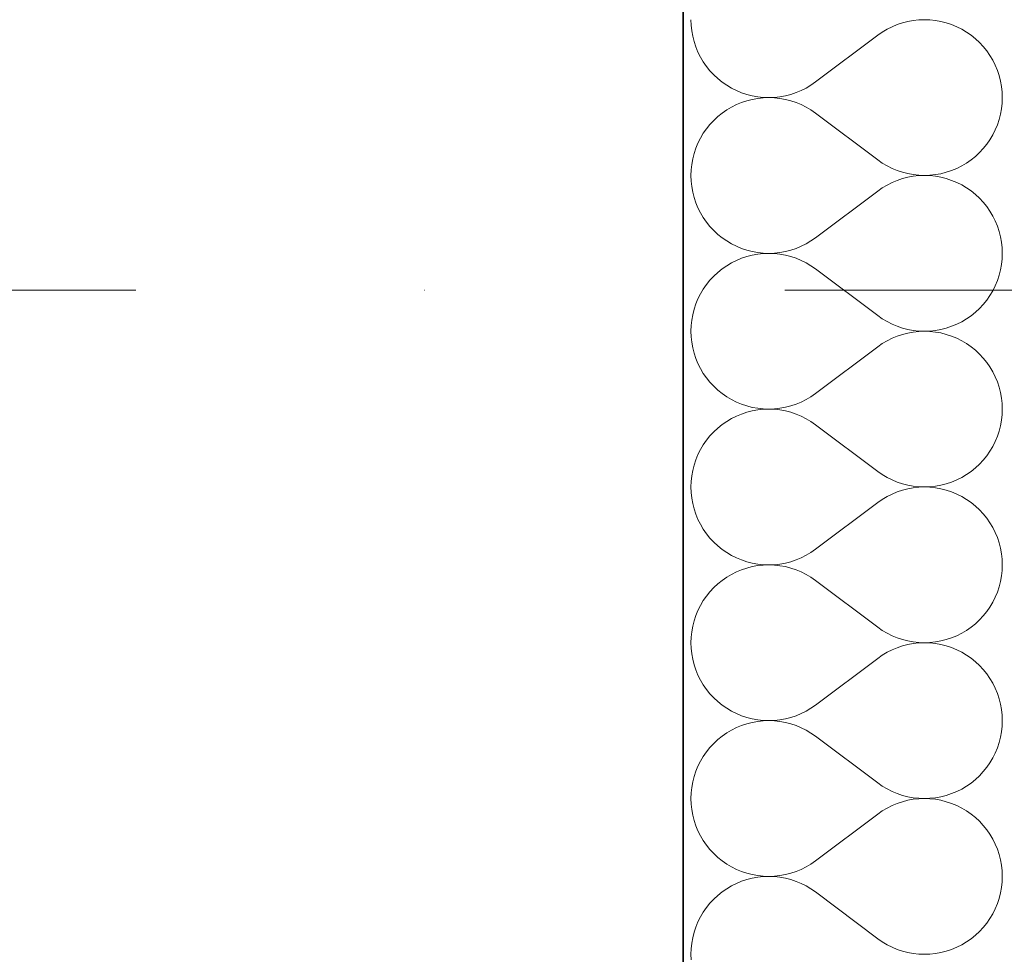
# Model space of a CAD drawing. Header units: millimetres. Extents: x -1465 to 393277, y -3788 to 454312.
# Tile 864 of 958: x 348398 to 348880, y 363926 to 364383. Entities that reach past the tile are written whole.
import ezdxf

# ---------------------------------------------------------------- set-up
doc = ezdxf.new("R2010")
doc.units = ezdxf.units.MM
doc.linetypes.add('Kropki i Kreski', pattern=[6.702778, 3.527778, -1.763889, 0, -1.411111])
doc.layers.add('- A - ocieplenie', color=8, linetype='Continuous')
doc.layers.add('Konstrukcja - Siatka mod', color=8, linetype='Continuous')

# ---------------------------------------------------------------- blocks, each defined once
blk = doc.blocks.new('*X29')
at = {"layer": '- A - ocieplenie', "linetype": 'Continuous', "lineweight": 13, "ltscale": 100}
for p, q in [((19781.28, 390794.99), (19781.38, 390792.27)), ((19781.38, 390792.27), (19781.67, 390789.57)), ((19882.23, 390792.58), (19879.72, 390791.54)), ((19884.81, 390793.44), (19882.23, 390792.58)), ((19887.45, 390794.12), (19884.81, 390793.44)), ((19890.12, 390794.6), (19887.45, 390794.12)), ((19892.83, 390794.89), (19890.12, 390794.6)), ((19895.55, 390794.99), (19892.83, 390794.89)), ((19898.27, 390794.9), (19895.55, 390794.99)), ((19900.97, 390794.61), (19898.27, 390794.9)), ((19903.65, 390794.13), (19900.97, 390794.61)), ((19906.28, 390793.45), (19903.65, 390794.13)), ((19908.87, 390792.6), (19906.28, 390793.45)), ((19911.38, 390791.56), (19908.87, 390792.6)), ((19781.67, 390789.57), (19782.16, 390786.89)), ((19872.71, 390787.37), (19842.24, 390764.52)), ((19874.95, 390788.93), (19872.71, 390787.37)), ((19877.29, 390790.32), (19874.95, 390788.93)), ((19879.72, 390791.54), (19877.29, 390790.32)), ((19913.81, 390790.34), (19911.38, 390791.56)), ((19916.15, 390788.95), (19913.81, 390790.34)), ((19918.39, 390787.4), (19916.15, 390788.95)), ((19920.51, 390785.7), (19918.39, 390787.4)), ((19782.16, 390786.89), (19782.83, 390784.26)), ((19782.83, 390784.26), (19783.69, 390781.67)), ((19922.5, 390783.84), (19920.51, 390785.7)), ((19924.35, 390781.85), (19922.5, 390783.84)), ((19783.69, 390781.67), (19784.73, 390779.16)), ((19784.73, 390779.16), (19785.95, 390776.73)), ((19926.06, 390779.73), (19924.35, 390781.85)), ((19927.61, 390777.5), (19926.06, 390779.73)), ((19929, 390775.16), (19927.61, 390777.5)), ((19785.95, 390776.73), (19787.34, 390774.39)), ((19787.34, 390774.39), (19788.89, 390772.15)), ((19930.22, 390772.73), (19929, 390775.16)), ((19931.26, 390770.22), (19930.22, 390772.73)), ((19788.89, 390772.15), (19790.6, 390770.04)), ((19790.6, 390770.04), (19792.45, 390768.05)), ((19792.45, 390768.05), (19794.44, 390766.19)), ((19932.12, 390767.63), (19931.26, 390770.22)), ((19794.44, 390766.19), (19796.56, 390764.49)), ((19796.56, 390764.49), (19798.8, 390762.94)), ((19798.8, 390762.94), (19801.14, 390761.55)), ((19837.67, 390761.57), (19840, 390762.96)), ((19840, 390762.96), (19842.24, 390764.52)), ((19932.79, 390765), (19932.12, 390767.63)), ((19933.28, 390762.32), (19932.79, 390765)), ((19801.14, 390761.55), (19803.57, 390760.33)), ((19803.57, 390760.33), (19806.08, 390759.29)), ((19806.08, 390759.29), (19808.67, 390758.43)), ((19808.67, 390758.43), (19811.3, 390757.76)), ((19827.51, 390757.77), (19830.14, 390758.45)), ((19830.14, 390758.45), (19832.72, 390759.31)), ((19832.72, 390759.31), (19835.23, 390760.35)), ((19835.23, 390760.35), (19837.67, 390761.57)), ((19933.57, 390759.62), (19933.28, 390762.32)), ((19933.67, 390756.9), (19933.57, 390759.62)), ((19803.57, 390753.46), (19801.14, 390752.25)), ((19806.08, 390754.5), (19803.57, 390753.46)), ((19808.67, 390755.36), (19806.08, 390754.5)), ((19811.3, 390756.03), (19808.67, 390755.36)), ((19811.3, 390757.76), (19813.98, 390757.28)), ((19813.98, 390756.51), (19811.3, 390756.03)), ((19813.98, 390757.28), (19816.69, 390756.99)), ((19816.69, 390756.8), (19813.98, 390756.51)), ((19816.69, 390756.99), (19819.4, 390756.9)), ((19819.4, 390756.9), (19816.69, 390756.8)), ((19819.4, 390756.9), (19822.12, 390757)), ((19822.12, 390756.8), (19819.4, 390756.9)), ((19822.12, 390757), (19824.83, 390757.29)), ((19824.83, 390756.51), (19822.12, 390756.8)), ((19824.83, 390757.29), (19827.51, 390757.77)), ((19827.51, 390756.02), (19824.83, 390756.51)), ((19830.14, 390755.35), (19827.51, 390756.02)), ((19832.72, 390754.48), (19830.14, 390755.35)), ((19835.23, 390753.44), (19832.72, 390754.48)), ((19837.67, 390752.22), (19835.23, 390753.44)), ((19933.28, 390751.47), (19933.57, 390754.18)), ((19933.57, 390754.18), (19933.67, 390756.9)), ((19796.56, 390749.31), (19794.44, 390747.6)), ((19798.8, 390750.86), (19796.56, 390749.31)), ((19801.14, 390752.25), (19798.8, 390750.86)), ((19840, 390750.83), (19837.67, 390752.22)), ((19842.24, 390749.28), (19840, 390750.83)), ((19872.71, 390726.42), (19842.24, 390749.28)), ((19932.12, 390746.16), (19932.79, 390748.8)), ((19932.79, 390748.8), (19933.28, 390751.47)), ((19790.6, 390743.76), (19788.89, 390741.64)), ((19792.45, 390745.75), (19790.6, 390743.76)), ((19794.44, 390747.6), (19792.45, 390745.75)), ((19930.22, 390741.07), (19931.26, 390743.58)), ((19931.26, 390743.58), (19932.12, 390746.16)), ((19787.34, 390739.41), (19785.95, 390737.07)), ((19788.89, 390741.64), (19787.34, 390739.41)), ((19929, 390738.63), (19930.22, 390741.07)), ((19784.73, 390734.63), (19783.69, 390732.12)), ((19785.95, 390737.07), (19784.73, 390734.63)), ((19924.35, 390731.94), (19926.06, 390734.06)), ((19926.06, 390734.06), (19927.61, 390736.29)), ((19927.61, 390736.29), (19929, 390738.63)), ((19782.83, 390729.54), (19782.16, 390726.9)), ((19783.69, 390732.12), (19782.83, 390729.54)), ((19920.51, 390728.1), (19922.5, 390729.95)), ((19922.5, 390729.95), (19924.35, 390731.94)), ((19782.16, 390726.9), (19781.67, 390724.23)), ((19872.71, 390726.42), (19874.95, 390724.87)), ((19874.95, 390724.87), (19877.29, 390723.48)), ((19913.81, 390723.45), (19916.15, 390724.84)), ((19916.15, 390724.84), (19918.39, 390726.39)), ((19918.39, 390726.39), (19920.51, 390728.1)), ((19781.38, 390721.52), (19781.28, 390718.8)), ((19781.67, 390724.23), (19781.38, 390721.52)), ((19877.29, 390723.48), (19879.72, 390722.26)), ((19879.72, 390722.26), (19882.23, 390721.21)), ((19882.23, 390721.21), (19884.81, 390720.35)), ((19884.81, 390720.35), (19887.45, 390719.68)), ((19887.45, 390719.68), (19890.12, 390719.19)), ((19900.97, 390719.19), (19903.65, 390719.67)), ((19903.65, 390719.67), (19906.28, 390720.34)), ((19906.28, 390720.34), (19908.87, 390721.2)), ((19908.87, 390721.2), (19911.38, 390722.24)), ((19911.38, 390722.24), (19913.81, 390723.45)), ((19781.28, 390718.8), (19781.38, 390716.08)), ((19781.38, 390716.08), (19781.67, 390713.38)), ((19879.72, 390715.35), (19877.29, 390714.13)), ((19882.23, 390716.39), (19879.72, 390715.35)), ((19884.81, 390717.25), (19882.23, 390716.39)), ((19887.45, 390717.93), (19884.81, 390717.25)), ((19890.12, 390718.41), (19887.45, 390717.93)), ((19890.12, 390719.19), (19892.83, 390718.9)), ((19892.83, 390718.7), (19890.12, 390718.41)), ((19892.83, 390718.9), (19895.55, 390718.8)), ((19895.55, 390718.8), (19892.83, 390718.7)), ((19895.55, 390718.8), (19898.27, 390718.9)), ((19898.27, 390718.71), (19895.55, 390718.8)), ((19898.27, 390718.9), (19900.97, 390719.19)), ((19900.97, 390718.42), (19898.27, 390718.71)), ((19903.65, 390717.94), (19900.97, 390718.42)), ((19906.28, 390717.26), (19903.65, 390717.94)), ((19908.87, 390716.41), (19906.28, 390717.26)), ((19911.38, 390715.37), (19908.87, 390716.41)), ((19913.81, 390714.15), (19911.38, 390715.37)), ((19781.67, 390713.38), (19782.16, 390710.7)), ((19782.16, 390710.7), (19782.83, 390708.06)), ((19872.71, 390711.18), (19842.24, 390688.33)), ((19874.95, 390712.74), (19872.71, 390711.18)), ((19877.29, 390714.13), (19874.95, 390712.74)), ((19916.15, 390712.76), (19913.81, 390714.15)), ((19918.39, 390711.21), (19916.15, 390712.76)), ((19920.51, 390709.51), (19918.39, 390711.21)), ((19782.83, 390708.06), (19783.69, 390705.48)), ((19783.69, 390705.48), (19784.73, 390702.97)), ((19922.5, 390707.65), (19920.51, 390709.51)), ((19924.35, 390705.66), (19922.5, 390707.65)), ((19926.06, 390703.54), (19924.35, 390705.66)), ((19784.73, 390702.97), (19785.95, 390700.54)), ((19785.95, 390700.54), (19787.34, 390698.2)), ((19927.61, 390701.31), (19926.06, 390703.54)), ((19929, 390698.97), (19927.61, 390701.31)), ((19787.34, 390698.2), (19788.89, 390695.96)), ((19788.89, 390695.96), (19790.6, 390693.85)), ((19930.22, 390696.54), (19929, 390698.97)), ((19931.26, 390694.02), (19930.22, 390696.54)), ((19790.6, 390693.85), (19792.45, 390691.86)), ((19792.45, 390691.86), (19794.44, 390690)), ((19932.12, 390691.44), (19931.26, 390694.02)), ((19932.79, 390688.81), (19932.12, 390691.44)), ((19794.44, 390690), (19796.56, 390688.3)), ((19796.56, 390688.3), (19798.8, 390686.75)), ((19798.8, 390686.75), (19801.14, 390685.36)), ((19837.67, 390685.38), (19840, 390686.77)), ((19840, 390686.77), (19842.24, 390688.33)), ((19933.28, 390686.13), (19932.79, 390688.81)), ((19933.57, 390683.43), (19933.28, 390686.13)), ((19801.14, 390685.36), (19803.57, 390684.14)), ((19803.57, 390684.14), (19806.08, 390683.1)), ((19806.08, 390683.1), (19808.67, 390682.24)), ((19808.67, 390682.24), (19811.3, 390681.57)), ((19811.3, 390681.57), (19813.98, 390681.09)), ((19813.98, 390681.09), (19816.69, 390680.8)), ((19822.12, 390680.81), (19824.83, 390681.1)), ((19824.83, 390681.1), (19827.51, 390681.58)), ((19827.51, 390681.58), (19830.14, 390682.26)), ((19830.14, 390682.26), (19832.72, 390683.12)), ((19832.72, 390683.12), (19835.23, 390684.16)), ((19835.23, 390684.16), (19837.67, 390685.38)), ((19933.67, 390680.71), (19933.57, 390683.43)), ((19803.57, 390677.27), (19801.14, 390676.05)), ((19806.08, 390678.31), (19803.57, 390677.27)), ((19808.67, 390679.17), (19806.08, 390678.31)), ((19811.3, 390679.84), (19808.67, 390679.17)), ((19813.98, 390680.32), (19811.3, 390679.84)), ((19816.69, 390680.61), (19813.98, 390680.32)), ((19816.69, 390680.8), (19819.4, 390680.71)), ((19819.4, 390680.71), (19816.69, 390680.61)), ((19819.4, 390680.71), (19822.12, 390680.81)), ((19822.12, 390680.61), (19819.4, 390680.71)), ((19824.83, 390680.31), (19822.12, 390680.61)), ((19827.51, 390679.83), (19824.83, 390680.31)), ((19830.14, 390679.16), (19827.51, 390679.83)), ((19832.72, 390678.29), (19830.14, 390679.16)), ((19835.23, 390677.25), (19832.72, 390678.29)), ((19837.67, 390676.03), (19835.23, 390677.25)), ((19933.28, 390675.28), (19933.57, 390677.99)), ((19933.57, 390677.99), (19933.67, 390680.71)), ((19794.44, 390671.41), (19792.45, 390669.56)), ((19796.56, 390673.12), (19794.44, 390671.41)), ((19798.8, 390674.67), (19796.56, 390673.12)), ((19801.14, 390676.05), (19798.8, 390674.67)), ((19840, 390674.64), (19837.67, 390676.03)), ((19842.24, 390673.09), (19840, 390674.64)), ((19872.71, 390650.23), (19842.24, 390673.09)), ((19932.12, 390669.97), (19932.79, 390672.61)), ((19932.79, 390672.61), (19933.28, 390675.28)), ((19790.6, 390667.57), (19788.89, 390665.45)), ((19792.45, 390669.56), (19790.6, 390667.57)), ((19930.22, 390664.88), (19931.26, 390667.39)), ((19931.26, 390667.39), (19932.12, 390669.97)), ((19787.34, 390663.21), (19785.95, 390660.88)), ((19788.89, 390665.45), (19787.34, 390663.21)), ((19927.61, 390660.1), (19929, 390662.44)), ((19929, 390662.44), (19930.22, 390664.88)), ((19784.73, 390658.44), (19783.69, 390655.93)), ((19785.95, 390660.88), (19784.73, 390658.44)), ((19924.35, 390655.75), (19926.06, 390657.87)), ((19926.06, 390657.87), (19927.61, 390660.1)), ((19782.83, 390653.35), (19782.16, 390650.71)), ((19783.69, 390655.93), (19782.83, 390653.35)), ((19920.51, 390651.91), (19922.5, 390653.76)), ((19922.5, 390653.76), (19924.35, 390655.75)), ((19781.67, 390648.03), (19781.38, 390645.33)), ((19782.16, 390650.71), (19781.67, 390648.03)), ((19872.71, 390650.23), (19874.95, 390648.68)), ((19874.95, 390648.68), (19877.29, 390647.29)), ((19877.29, 390647.29), (19879.72, 390646.07)), ((19911.38, 390646.05), (19913.81, 390647.26)), ((19913.81, 390647.26), (19916.15, 390648.65)), ((19916.15, 390648.65), (19918.39, 390650.2)), ((19918.39, 390650.2), (19920.51, 390651.91)), ((19781.38, 390645.33), (19781.28, 390642.61)), ((19781.28, 390642.61), (19781.38, 390639.89)), ((19879.72, 390646.07), (19882.23, 390645.02)), ((19882.23, 390645.02), (19884.81, 390644.16)), ((19884.81, 390644.16), (19887.45, 390643.49)), ((19887.45, 390643.49), (19890.12, 390643)), ((19890.12, 390643), (19892.83, 390642.71)), ((19892.83, 390642.51), (19890.12, 390642.22)), ((19892.83, 390642.71), (19895.55, 390642.61)), ((19895.55, 390642.61), (19892.83, 390642.51)), ((19895.55, 390642.61), (19898.27, 390642.71)), ((19898.27, 390642.52), (19895.55, 390642.61)), ((19898.27, 390642.71), (19900.97, 390643)), ((19900.97, 390642.23), (19898.27, 390642.52)), ((19900.97, 390643), (19903.65, 390643.48)), ((19903.65, 390643.48), (19906.28, 390644.15)), ((19906.28, 390644.15), (19908.87, 390645.01)), ((19908.87, 390645.01), (19911.38, 390646.05)), ((19781.38, 390639.89), (19781.67, 390637.19)), ((19877.29, 390637.94), (19874.95, 390636.55)), ((19879.72, 390639.16), (19877.29, 390637.94)), ((19882.23, 390640.2), (19879.72, 390639.16)), ((19884.81, 390641.06), (19882.23, 390640.2)), ((19887.45, 390641.73), (19884.81, 390641.06)), ((19890.12, 390642.22), (19887.45, 390641.73)), ((19903.65, 390641.75), (19900.97, 390642.23)), ((19906.28, 390641.07), (19903.65, 390641.75)), ((19908.87, 390640.22), (19906.28, 390641.07)), ((19911.38, 390639.18), (19908.87, 390640.22)), ((19913.81, 390637.96), (19911.38, 390639.18)), ((19916.15, 390636.57), (19913.81, 390637.96)), ((19781.67, 390637.19), (19782.16, 390634.51)), ((19782.16, 390634.51), (19782.83, 390631.87)), ((19872.71, 390634.99), (19842.24, 390612.14)), ((19874.95, 390636.55), (19872.71, 390634.99)), ((19918.39, 390635.02), (19916.15, 390636.57)), ((19920.51, 390633.32), (19918.39, 390635.02)), ((19922.5, 390631.46), (19920.51, 390633.32)), ((19782.83, 390631.87), (19783.69, 390629.29)), ((19783.69, 390629.29), (19784.73, 390626.78)), ((19924.35, 390629.47), (19922.5, 390631.46)), ((19926.06, 390627.35), (19924.35, 390629.47)), ((19784.73, 390626.78), (19785.95, 390624.35)), ((19785.95, 390624.35), (19787.34, 390622.01)), ((19927.61, 390625.12), (19926.06, 390627.35)), ((19929, 390622.78), (19927.61, 390625.12)), ((19787.34, 390622.01), (19788.89, 390619.77)), ((19788.89, 390619.77), (19790.6, 390617.66)), ((19930.22, 390620.35), (19929, 390622.78)), ((19931.26, 390617.83), (19930.22, 390620.35)), ((19790.6, 390617.66), (19792.45, 390615.67)), ((19792.45, 390615.67), (19794.44, 390613.81)), ((19794.44, 390613.81), (19796.56, 390612.11)), ((19932.12, 390615.25), (19931.26, 390617.83)), ((19932.79, 390612.62), (19932.12, 390615.25)), ((19796.56, 390612.11), (19798.8, 390610.56)), ((19798.8, 390610.56), (19801.14, 390609.17)), ((19801.14, 390609.17), (19803.57, 390607.95)), ((19835.23, 390607.97), (19837.67, 390609.19)), ((19837.67, 390609.19), (19840, 390610.58)), ((19840, 390610.58), (19842.24, 390612.14)), ((19933.28, 390609.94), (19932.79, 390612.62)), ((19933.57, 390607.23), (19933.28, 390609.94)), ((19803.57, 390607.95), (19806.08, 390606.91)), ((19806.08, 390606.91), (19808.67, 390606.05)), ((19808.67, 390606.05), (19811.3, 390605.38)), ((19811.3, 390605.38), (19813.98, 390604.9)), ((19813.98, 390604.13), (19811.3, 390603.65)), ((19813.98, 390604.9), (19816.69, 390604.61)), ((19816.69, 390604.42), (19813.98, 390604.13)), ((19816.69, 390604.61), (19819.4, 390604.52)), ((19819.4, 390604.52), (19816.69, 390604.42)), ((19819.4, 390604.52), (19822.12, 390604.61)), ((19822.12, 390604.42), (19819.4, 390604.52)), ((19822.12, 390604.61), (19824.83, 390604.91)), ((19824.83, 390604.12), (19822.12, 390604.42)), ((19824.83, 390604.91), (19827.51, 390605.39)), ((19827.51, 390603.64), (19824.83, 390604.12)), ((19827.51, 390605.39), (19830.14, 390606.07)), ((19830.14, 390606.07), (19832.72, 390606.93)), ((19832.72, 390606.93), (19835.23, 390607.97)), ((19933.67, 390604.52), (19933.57, 390607.23)), ((19933.57, 390601.8), (19933.67, 390604.52)), ((19801.14, 390599.86), (19798.8, 390598.48)), ((19803.57, 390601.08), (19801.14, 390599.86)), ((19806.08, 390602.12), (19803.57, 390601.08)), ((19808.67, 390602.98), (19806.08, 390602.12)), ((19811.3, 390603.65), (19808.67, 390602.98)), ((19830.14, 390602.96), (19827.51, 390603.64)), ((19832.72, 390602.1), (19830.14, 390602.96)), ((19835.23, 390601.06), (19832.72, 390602.1)), ((19837.67, 390599.84), (19835.23, 390601.06)), ((19840, 390598.45), (19837.67, 390599.84)), ((19932.79, 390596.41), (19933.28, 390599.09)), ((19933.28, 390599.09), (19933.57, 390601.8)), ((19794.44, 390595.22), (19792.45, 390593.37)), ((19796.56, 390596.93), (19794.44, 390595.22)), ((19798.8, 390598.48), (19796.56, 390596.93)), ((19842.24, 390596.9), (19840, 390598.45)), ((19872.71, 390574.04), (19842.24, 390596.9)), ((19932.12, 390593.78), (19932.79, 390596.41)), ((19790.6, 390591.38), (19788.89, 390589.26)), ((19792.45, 390593.37), (19790.6, 390591.38)), ((19930.22, 390588.68), (19931.26, 390591.2)), ((19931.26, 390591.2), (19932.12, 390593.78)), ((19785.95, 390584.68), (19784.73, 390582.25)), ((19787.34, 390587.02), (19785.95, 390584.68)), ((19788.89, 390589.26), (19787.34, 390587.02)), ((19927.61, 390583.91), (19929, 390586.25)), ((19929, 390586.25), (19930.22, 390588.68)), ((19783.69, 390579.74), (19782.83, 390577.16)), ((19784.73, 390582.25), (19783.69, 390579.74)), ((19924.35, 390579.56), (19926.06, 390581.68)), ((19926.06, 390581.68), (19927.61, 390583.91)), ((19782.83, 390577.16), (19782.16, 390574.52)), ((19918.39, 390574.01), (19920.51, 390575.72)), ((19920.51, 390575.72), (19922.5, 390577.57)), ((19922.5, 390577.57), (19924.35, 390579.56)), ((19781.67, 390571.84), (19781.38, 390569.14)), ((19782.16, 390574.52), (19781.67, 390571.84)), ((19872.71, 390574.04), (19874.95, 390572.49)), ((19874.95, 390572.49), (19877.29, 390571.1)), ((19877.29, 390571.1), (19879.72, 390569.88)), ((19911.38, 390569.86), (19913.81, 390571.07)), ((19913.81, 390571.07), (19916.15, 390572.46)), ((19916.15, 390572.46), (19918.39, 390574.01)), ((19781.38, 390569.14), (19781.28, 390566.42)), ((19781.28, 390566.42), (19781.38, 390563.7)), ((19879.72, 390569.88), (19882.23, 390568.83)), ((19882.23, 390568.83), (19884.81, 390567.97)), ((19884.81, 390567.97), (19887.45, 390567.3)), ((19887.45, 390565.54), (19884.81, 390564.87)), ((19887.45, 390567.3), (19890.12, 390566.81)), ((19890.12, 390566.03), (19887.45, 390565.54)), ((19890.12, 390566.81), (19892.83, 390566.52)), ((19892.83, 390566.32), (19890.12, 390566.03)), ((19892.83, 390566.52), (19895.55, 390566.42)), ((19895.55, 390566.42), (19892.83, 390566.32)), ((19895.55, 390566.42), (19898.27, 390566.52)), ((19898.27, 390566.33), (19895.55, 390566.42)), ((19898.27, 390566.52), (19900.97, 390566.81)), ((19900.97, 390566.04), (19898.27, 390566.33)), ((19900.97, 390566.81), (19903.65, 390567.29)), ((19903.65, 390565.55), (19900.97, 390566.04)), ((19903.65, 390567.29), (19906.28, 390567.96)), ((19906.28, 390564.88), (19903.65, 390565.55)), ((19906.28, 390567.96), (19908.87, 390568.82)), ((19908.87, 390568.82), (19911.38, 390569.86)), ((19781.38, 390563.7), (19781.67, 390561)), ((19781.67, 390561), (19782.16, 390558.32)), ((19877.29, 390561.75), (19874.95, 390560.36)), ((19879.72, 390562.97), (19877.29, 390561.75)), ((19882.23, 390564.01), (19879.72, 390562.97)), ((19884.81, 390564.87), (19882.23, 390564.01)), ((19908.87, 390564.03), (19906.28, 390564.88)), ((19911.38, 390562.99), (19908.87, 390564.03)), ((19913.81, 390561.77), (19911.38, 390562.99)), ((19916.15, 390560.38), (19913.81, 390561.77)), ((19782.16, 390558.32), (19782.83, 390555.68)), ((19782.83, 390555.68), (19783.69, 390553.1)), ((19872.71, 390558.8), (19842.24, 390535.94)), ((19874.95, 390560.36), (19872.71, 390558.8)), ((19918.39, 390558.83), (19916.15, 390560.38)), ((19920.51, 390557.12), (19918.39, 390558.83)), ((19922.5, 390555.27), (19920.51, 390557.12)), ((19783.69, 390553.1), (19784.73, 390550.59)), ((19924.35, 390553.28), (19922.5, 390555.27)), ((19926.06, 390551.16), (19924.35, 390553.28)), ((19927.61, 390548.93), (19926.06, 390551.16)), ((19784.73, 390550.59), (19785.95, 390548.16)), ((19785.95, 390548.16), (19787.34, 390545.82)), ((19929, 390546.59), (19927.61, 390548.93)), ((19930.22, 390544.16), (19929, 390546.59)), ((19787.34, 390545.82), (19788.89, 390543.58)), ((19788.89, 390543.58), (19790.6, 390541.47)), ((19790.6, 390541.47), (19792.45, 390539.47)), ((19931.26, 390541.64), (19930.22, 390544.16)), ((19932.12, 390539.06), (19931.26, 390541.64)), ((19792.45, 390539.47), (19794.44, 390537.62)), ((19794.44, 390537.62), (19796.56, 390535.92)), ((19932.79, 390536.43), (19932.12, 390539.06)), ((19933.28, 390533.75), (19932.79, 390536.43)), ((19796.56, 390535.92), (19798.8, 390534.36)), ((19798.8, 390534.36), (19801.14, 390532.98)), ((19801.14, 390532.98), (19803.57, 390531.76)), ((19803.57, 390531.76), (19806.08, 390530.72)), ((19832.72, 390530.74), (19835.23, 390531.78)), ((19835.23, 390531.78), (19837.67, 390533)), ((19837.67, 390533), (19840, 390534.39)), ((19840, 390534.39), (19842.24, 390535.94)), ((19933.57, 390531.04), (19933.28, 390533.75)), ((19806.08, 390530.72), (19808.67, 390529.86)), ((19808.67, 390526.79), (19806.08, 390525.93)), ((19808.67, 390529.86), (19811.3, 390529.19)), ((19811.3, 390527.46), (19808.67, 390526.79)), ((19811.3, 390529.19), (19813.98, 390528.71)), ((19813.98, 390527.94), (19811.3, 390527.46)), ((19813.98, 390528.71), (19816.69, 390528.42)), ((19816.69, 390528.23), (19813.98, 390527.94)), ((19816.69, 390528.42), (19819.4, 390528.33)), ((19819.4, 390528.33), (19816.69, 390528.23)), ((19819.4, 390528.33), (19822.12, 390528.42)), ((19822.12, 390528.23), (19819.4, 390528.33)), ((19822.12, 390528.42), (19824.83, 390528.72)), ((19824.83, 390527.93), (19822.12, 390528.23)), ((19824.83, 390528.72), (19827.51, 390529.2)), ((19827.51, 390527.45), (19824.83, 390527.93)), ((19827.51, 390529.2), (19830.14, 390529.88)), ((19830.14, 390526.77), (19827.51, 390527.45)), ((19830.14, 390529.88), (19832.72, 390530.74)), ((19832.72, 390525.91), (19830.14, 390526.77)), ((19933.67, 390528.33), (19933.57, 390531.04)), ((19933.57, 390525.61), (19933.67, 390528.33)), ((19798.8, 390522.29), (19796.56, 390520.74)), ((19801.14, 390523.67), (19798.8, 390522.29)), ((19803.57, 390524.89), (19801.14, 390523.67)), ((19806.08, 390525.93), (19803.57, 390524.89)), ((19835.23, 390524.87), (19832.72, 390525.91)), ((19837.67, 390523.65), (19835.23, 390524.87)), ((19840, 390522.26), (19837.67, 390523.65)), ((19842.24, 390520.71), (19840, 390522.26)), ((19932.79, 390520.22), (19933.28, 390522.9)), ((19933.28, 390522.9), (19933.57, 390525.61)), ((19792.45, 390517.18), (19790.6, 390515.19)), ((19794.44, 390519.03), (19792.45, 390517.18)), ((19796.56, 390520.74), (19794.44, 390519.03)), ((19872.71, 390497.85), (19842.24, 390520.71)), ((19931.26, 390515.01), (19932.12, 390517.59)), ((19932.12, 390517.59), (19932.79, 390520.22)), ((19788.89, 390513.07), (19787.34, 390510.83)), ((19790.6, 390515.19), (19788.89, 390513.07)), ((19929, 390510.06), (19930.22, 390512.49)), ((19930.22, 390512.49), (19931.26, 390515.01)), ((19785.95, 390508.49), (19784.73, 390506.06)), ((19787.34, 390510.83), (19785.95, 390508.49)), ((19926.06, 390505.49), (19927.61, 390507.72)), ((19927.61, 390507.72), (19929, 390510.06)), ((19783.69, 390503.55), (19782.83, 390500.97)), ((19784.73, 390506.06), (19783.69, 390503.55)), ((19922.5, 390501.38), (19924.35, 390503.37)), ((19924.35, 390503.37), (19926.06, 390505.49)), ((19782.16, 390498.33), (19781.67, 390495.65)), ((19782.83, 390500.97), (19782.16, 390498.33)), ((19872.71, 390497.85), (19874.95, 390496.3)), ((19918.39, 390497.82), (19920.51, 390499.53)), ((19920.51, 390499.53), (19922.5, 390501.38)), ((19781.67, 390495.65), (19781.38, 390492.95)), ((19874.95, 390496.3), (19877.29, 390494.91)), ((19877.29, 390494.91), (19879.72, 390493.69)), ((19879.72, 390493.69), (19882.23, 390492.64)), ((19908.87, 390492.63), (19911.38, 390493.67)), ((19911.38, 390493.67), (19913.81, 390494.88)), ((19913.81, 390494.88), (19916.15, 390496.27)), ((19916.15, 390496.27), (19918.39, 390497.82)), ((19781.38, 390492.95), (19781.28, 390490.23)), ((19781.28, 390490.23), (19781.38, 390487.51)), ((19882.23, 390492.64), (19884.81, 390491.78)), ((19884.81, 390488.68), (19882.23, 390487.82)), ((19884.81, 390491.78), (19887.45, 390491.11)), ((19887.45, 390489.35), (19884.81, 390488.68)), ((19887.45, 390491.11), (19890.12, 390490.62)), ((19890.12, 390489.84), (19887.45, 390489.35)), ((19890.12, 390490.62), (19892.83, 390490.33)), ((19892.83, 390490.13), (19890.12, 390489.84)), ((19892.83, 390490.33), (19895.55, 390490.23)), ((19895.55, 390490.23), (19892.83, 390490.13)), ((19895.55, 390490.23), (19898.27, 390490.33)), ((19898.27, 390490.13), (19895.55, 390490.23)), ((19898.27, 390490.33), (19900.97, 390490.61)), ((19900.97, 390489.85), (19898.27, 390490.13)), ((19900.97, 390490.61), (19903.65, 390491.1)), ((19903.65, 390489.36), (19900.97, 390489.85)), ((19903.65, 390491.1), (19906.28, 390491.77)), ((19906.28, 390488.69), (19903.65, 390489.36)), ((19906.28, 390491.77), (19908.87, 390492.63)), ((19908.87, 390487.83), (19906.28, 390488.69)), ((19781.38, 390487.51), (19781.67, 390484.81)), ((19781.67, 390484.81), (19782.16, 390482.13)), ((19874.95, 390484.16), (19872.71, 390482.61)), ((19877.29, 390485.55), (19874.95, 390484.16)), ((19879.72, 390486.77), (19877.29, 390485.55)), ((19882.23, 390487.82), (19879.72, 390486.77)), ((19911.38, 390486.8), (19908.87, 390487.83)), ((19913.81, 390485.58), (19911.38, 390486.8)), ((19916.15, 390484.19), (19913.81, 390485.58)), ((19918.39, 390482.64), (19916.15, 390484.19)), ((19782.16, 390482.13), (19782.83, 390479.49)), ((19782.83, 390479.49), (19783.69, 390476.91)), ((19872.71, 390482.61), (19842.24, 390459.75)), ((19920.51, 390480.93), (19918.39, 390482.64)), ((19922.5, 390479.08), (19920.51, 390480.93)), ((19924.35, 390477.09), (19922.5, 390479.08)), ((19783.69, 390476.91), (19784.73, 390474.4)), ((19784.73, 390474.4), (19785.95, 390471.97)), ((19926.06, 390474.97), (19924.35, 390477.09)), ((19927.61, 390472.74), (19926.06, 390474.97)), ((19785.95, 390471.97), (19787.34, 390469.63)), ((19787.34, 390469.63), (19788.89, 390467.39)), ((19929, 390470.4), (19927.61, 390472.74)), ((19930.22, 390467.97), (19929, 390470.4)), ((19788.89, 390467.39), (19790.6, 390465.27)), ((19790.6, 390465.27), (19792.45, 390463.28)), ((19931.26, 390465.45), (19930.22, 390467.97)), ((19932.12, 390462.87), (19931.26, 390465.45)), ((19792.45, 390463.28), (19794.44, 390461.43)), ((19794.44, 390461.43), (19796.56, 390459.72)), ((19796.56, 390459.72), (19798.8, 390458.17)), ((19840, 390458.2), (19842.24, 390459.75)), ((19932.79, 390460.24), (19932.12, 390462.87)), ((19933.28, 390457.56), (19932.79, 390460.24)), ((19798.8, 390458.17), (19801.14, 390456.79)), ((19801.14, 390456.79), (19803.57, 390455.57)), ((19803.57, 390455.57), (19806.08, 390454.53)), ((19806.08, 390454.53), (19808.67, 390453.67)), ((19830.14, 390453.69), (19832.72, 390454.55)), ((19832.72, 390454.55), (19835.23, 390455.59)), ((19835.23, 390455.59), (19837.67, 390456.81)), ((19837.67, 390456.81), (19840, 390458.2)), ((19933.57, 390454.85), (19933.28, 390457.56)), ((19933.67, 390452.13), (19933.57, 390454.85)), ((19806.08, 390449.74), (19803.57, 390448.7)), ((19808.67, 390450.6), (19806.08, 390449.74)), ((19808.67, 390453.67), (19811.3, 390453)), ((19811.3, 390451.27), (19808.67, 390450.6)), ((19811.3, 390453), (19813.98, 390452.52)), ((19813.98, 390451.75), (19811.3, 390451.27)), ((19813.98, 390452.52), (19816.69, 390452.23)), ((19816.69, 390452.04), (19813.98, 390451.75)), ((19816.69, 390452.23), (19819.4, 390452.13)), ((19819.4, 390452.13), (19816.69, 390452.04)), ((19819.4, 390452.13), (19822.12, 390452.23)), ((19822.12, 390452.04), (19819.4, 390452.13)), ((19822.12, 390452.23), (19824.83, 390452.53)), ((19824.83, 390451.74), (19822.12, 390452.04)), ((19824.83, 390452.53), (19827.51, 390453.01)), ((19827.51, 390451.26), (19824.83, 390451.74)), ((19827.51, 390453.01), (19830.14, 390453.69)), ((19830.14, 390450.58), (19827.51, 390451.26)), ((19832.72, 390449.72), (19830.14, 390450.58)), ((19835.23, 390448.68), (19832.72, 390449.72)), ((19933.57, 390449.42), (19933.67, 390452.13)), ((19798.8, 390446.1), (19796.56, 390444.55)), ((19801.14, 390447.48), (19798.8, 390446.1)), ((19803.57, 390448.7), (19801.14, 390447.48)), ((19837.67, 390447.46), (19835.23, 390448.68)), ((19840, 390446.07), (19837.67, 390447.46)), ((19842.24, 390444.52), (19840, 390446.07)), ((19932.79, 390444.03), (19933.28, 390446.71)), ((19933.28, 390446.71), (19933.57, 390449.42)), ((19792.45, 390440.99), (19790.6, 390439)), ((19794.44, 390442.84), (19792.45, 390440.99)), ((19796.56, 390444.55), (19794.44, 390442.84)), ((19872.71, 390421.66), (19842.24, 390444.52)), ((19931.26, 390438.82), (19932.12, 390441.4)), ((19932.12, 390441.4), (19932.79, 390444.03)), ((19788.89, 390436.88), (19787.34, 390434.64)), ((19790.6, 390439), (19788.89, 390436.88)), ((19929, 390433.87), (19930.22, 390436.3)), ((19930.22, 390436.3), (19931.26, 390438.82)), ((19785.95, 390432.3), (19784.73, 390429.87)), ((19787.34, 390434.64), (19785.95, 390432.3)), ((19926.06, 390429.3), (19927.61, 390431.53)), ((19927.61, 390431.53), (19929, 390433.87)), ((19783.69, 390427.36), (19782.83, 390424.78)), ((19784.73, 390429.87), (19783.69, 390427.36)), ((19922.5, 390425.19), (19924.35, 390427.18)), ((19924.35, 390427.18), (19926.06, 390429.3)), ((19782.16, 390422.14), (19781.67, 390419.46)), ((19782.83, 390424.78), (19782.16, 390422.14)), ((19872.71, 390421.66), (19874.95, 390420.11)), ((19916.15, 390420.08), (19918.39, 390421.63)), ((19918.39, 390421.63), (19920.51, 390423.34)), ((19920.51, 390423.34), (19922.5, 390425.19)), ((19781.38, 390416.76), (19781.28, 390414.04)), ((19781.67, 390419.46), (19781.38, 390416.76)), ((19874.95, 390420.11), (19877.29, 390418.72)), ((19877.29, 390418.72), (19879.72, 390417.5)), ((19879.72, 390417.5), (19882.23, 390416.45)), ((19882.23, 390416.45), (19884.81, 390415.59)), ((19906.28, 390415.58), (19908.87, 390416.44)), ((19908.87, 390416.44), (19911.38, 390417.47)), ((19911.38, 390417.47), (19913.81, 390418.69)), ((19913.81, 390418.69), (19916.15, 390420.08)), ((19781.28, 390414.04), (19781.38, 390411.32)), ((19781.38, 390411.32), (19781.67, 390408.62)), ((19882.23, 390411.63), (19879.72, 390410.58)), ((19884.81, 390412.49), (19882.23, 390411.63)), ((19884.81, 390415.59), (19887.45, 390414.92)), ((19887.45, 390413.16), (19884.81, 390412.49)), ((19887.45, 390414.92), (19890.12, 390414.43)), ((19890.12, 390413.65), (19887.45, 390413.16)), ((19890.12, 390414.43), (19892.83, 390414.14)), ((19892.83, 390413.94), (19890.12, 390413.65)), ((19892.83, 390414.14), (19895.55, 390414.04)), ((19895.55, 390414.04), (19892.83, 390413.94)), ((19895.55, 390414.04), (19898.27, 390414.14)), ((19898.27, 390413.94), (19895.55, 390414.04)), ((19898.27, 390414.14), (19900.97, 390414.42)), ((19900.97, 390413.66), (19898.27, 390413.94)), ((19900.97, 390414.42), (19903.65, 390414.91)), ((19903.65, 390413.17), (19900.97, 390413.66)), ((19903.65, 390414.91), (19906.28, 390415.58)), ((19906.28, 390412.5), (19903.65, 390413.17)), ((19908.87, 390411.64), (19906.28, 390412.5)), ((19911.38, 390410.6), (19908.87, 390411.64)), ((19781.67, 390408.62), (19782.16, 390405.94)), ((19872.71, 390406.42), (19842.24, 390383.56)), ((19874.95, 390407.97), (19872.71, 390406.42)), ((19877.29, 390409.36), (19874.95, 390407.97)), ((19879.72, 390410.58), (19877.29, 390409.36)), ((19913.81, 390409.39), (19911.38, 390410.6)), ((19916.15, 390408), (19913.81, 390409.39)), ((19918.39, 390406.45), (19916.15, 390408)), ((19920.51, 390404.74), (19918.39, 390406.45)), ((19782.16, 390405.94), (19782.83, 390403.3)), ((19782.83, 390403.3), (19783.69, 390400.72)), ((19922.5, 390402.89), (19920.51, 390404.74)), ((19924.35, 390400.9), (19922.5, 390402.89)), ((19783.69, 390400.72), (19784.73, 390398.21)), ((19784.73, 390398.21), (19785.95, 390395.78)), ((19926.06, 390398.78), (19924.35, 390400.9)), ((19927.61, 390396.55), (19926.06, 390398.78)), ((19785.95, 390395.78), (19787.34, 390393.44)), ((19787.34, 390393.44), (19788.89, 390391.2)), ((19929, 390394.21), (19927.61, 390396.55)), ((19930.22, 390391.78), (19929, 390394.21)), ((19788.89, 390391.2), (19790.6, 390389.08)), ((19790.6, 390389.08), (19792.45, 390387.09)), ((19792.45, 390387.09), (19794.44, 390385.24)), ((19931.26, 390389.26), (19930.22, 390391.78)), ((19932.12, 390386.68), (19931.26, 390389.26)), ((19794.44, 390385.24), (19796.56, 390383.53)), ((19796.56, 390383.53), (19798.8, 390381.98)), ((19840, 390382.01), (19842.24, 390383.56)), ((19932.79, 390384.05), (19932.12, 390386.68)), ((19933.28, 390381.37), (19932.79, 390384.05)), ((19798.8, 390381.98), (19801.14, 390380.6)), ((19801.14, 390380.6), (19803.57, 390379.38)), ((19803.57, 390379.38), (19806.08, 390378.34)), ((19806.08, 390378.34), (19808.67, 390377.48)), ((19808.67, 390377.48), (19811.3, 390376.81)), ((19827.51, 390376.82), (19830.14, 390377.5)), ((19830.14, 390377.5), (19832.72, 390378.36)), ((19832.72, 390378.36), (19835.23, 390379.4)), ((19835.23, 390379.4), (19837.67, 390380.62)), ((19837.67, 390380.62), (19840, 390382.01)), ((19933.57, 390378.66), (19933.28, 390381.37)), ((19933.67, 390375.94), (19933.57, 390378.66)), ((19806.08, 390373.55), (19803.57, 390372.51)), ((19808.67, 390374.41), (19806.08, 390373.55)), ((19811.3, 390375.08), (19808.67, 390374.41)), ((19811.3, 390376.81), (19813.98, 390376.33)), ((19813.98, 390375.56), (19811.3, 390375.08)), ((19813.98, 390376.33), (19816.69, 390376.04)), ((19816.69, 390375.85), (19813.98, 390375.56)), ((19816.69, 390376.04), (19819.4, 390375.94)), ((19819.4, 390375.94), (19816.69, 390375.85)), ((19819.4, 390375.94), (19822.12, 390376.04)), ((19822.12, 390375.85), (19819.4, 390375.94)), ((19822.12, 390376.04), (19824.83, 390376.34)), ((19824.83, 390375.55), (19822.12, 390375.85)), ((19824.83, 390376.34), (19827.51, 390376.82)), ((19827.51, 390375.07), (19824.83, 390375.55)), ((19830.14, 390374.39), (19827.51, 390375.07)), ((19832.72, 390373.53), (19830.14, 390374.39)), ((19835.23, 390372.49), (19832.72, 390373.53)), ((19933.28, 390370.52), (19933.57, 390373.23)), ((19933.57, 390373.23), (19933.67, 390375.94)), ((19796.56, 390368.35), (19794.44, 390366.65)), ((19798.8, 390369.91), (19796.56, 390368.35)), ((19801.14, 390371.29), (19798.8, 390369.91)), ((19803.57, 390372.51), (19801.14, 390371.29)), ((19837.67, 390371.27), (19835.23, 390372.49)), ((19840, 390369.88), (19837.67, 390371.27)), ((19842.24, 390368.33), (19840, 390369.88)), ((19872.71, 390345.47), (19842.24, 390368.33)), ((19932.12, 390365.21), (19932.79, 390367.84)), ((19932.79, 390367.84), (19933.28, 390370.52)), ((19792.45, 390364.8), (19790.6, 390362.8)), ((19794.44, 390366.65), (19792.45, 390364.8)), ((19931.26, 390362.63), (19932.12, 390365.21)), ((19787.34, 390358.45), (19785.95, 390356.11)), ((19788.89, 390360.69), (19787.34, 390358.45)), ((19790.6, 390362.8), (19788.89, 390360.69)), ((19929, 390357.68), (19930.22, 390360.11)), ((19930.22, 390360.11), (19931.26, 390362.63)), ((19784.73, 390353.68), (19783.69, 390351.17)), ((19785.95, 390356.11), (19784.73, 390353.68)), ((19926.06, 390353.11), (19927.61, 390355.34)), ((19927.61, 390355.34), (19929, 390357.68)), ((19782.83, 390348.59), (19782.16, 390345.95)), ((19783.69, 390351.17), (19782.83, 390348.59)), ((19920.51, 390347.15), (19922.5, 390349)), ((19922.5, 390349), (19924.35, 390350.99)), ((19924.35, 390350.99), (19926.06, 390353.11)), ((19782.16, 390345.95), (19781.67, 390343.27)), ((19872.71, 390345.47), (19874.95, 390343.91)), ((19874.95, 390343.91), (19877.29, 390342.52)), ((19913.81, 390342.5), (19916.15, 390343.89)), ((19916.15, 390343.89), (19918.39, 390345.44)), ((19918.39, 390345.44), (19920.51, 390347.15)), ((19781.38, 390340.57), (19781.28, 390337.85)), ((19781.67, 390343.27), (19781.38, 390340.57)), ((19877.29, 390342.52), (19879.72, 390341.3)), ((19879.72, 390341.3), (19882.23, 390340.26)), ((19882.23, 390340.26), (19884.81, 390339.4)), ((19884.81, 390339.4), (19887.45, 390338.73)), ((19903.65, 390338.72), (19906.28, 390339.39)), ((19906.28, 390339.39), (19908.87, 390340.24)), ((19908.87, 390340.24), (19911.38, 390341.28)), ((19911.38, 390341.28), (19913.81, 390342.5)), ((19781.28, 390337.85), (19781.38, 390335.13)), ((19887.45, 390338.73), (19890.12, 390338.24)), ((19890.12, 390338.24), (19892.83, 390337.95)), ((19892.83, 390337.95), (19895.55, 390337.85)), ((19895.55, 390337.85), (19898.27, 390337.94)), ((19898.27, 390337.94), (19900.97, 390338.23)), ((19900.97, 390338.23), (19903.65, 390338.72))]:
    blk.add_line(p, q, dxfattribs=at)

msp = doc.modelspace()

# ---------------------------------------------------------------- linework, layer by layer
at = {"layer": '- A - ocieplenie', "color": 8, "linetype": 'Continuous', "lineweight": 35, "ltscale": 100, "flags": 128}
msp.add_lwpolyline([(348722.77, 369651.04), (348722.77, 362075.27)], dxfattribs=at)
at = {"layer": 'Konstrukcja - Siatka mod', "color": 8, "linetype": 'Kropki i Kreski', "lineweight": 13, "ltscale": 100}
msp.add_line((349125.31, 364251.04), (348125.31, 364251.04), dxfattribs=at)

# ---------------------------------------------------------------- block references
at = {"color": 8, "linetype": 'Continuous', "lineweight": 20, "ltscale": 100}
msp.add_blockref('*X29', (328945.29, -26411.59), dxfattribs=at)

doc.saveas('drawing.dxf')
